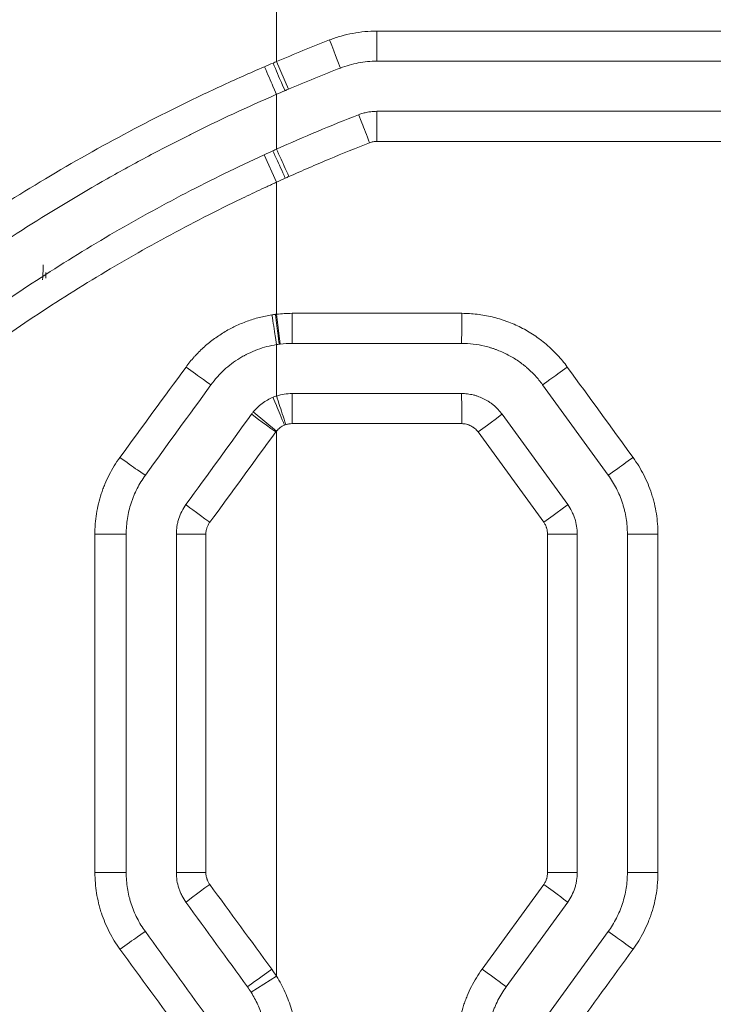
# Model space of a CAD drawing. Header units: millimetres. Extents: x 0 to 594, y 0 to 420.
# Tile 352 of 420: x 305.94 to 309.4, y 337.82 to 342.73. Entities that reach past the tile are written whole.
import ezdxf

# ---------------------------------------------------------------- set-up
doc = ezdxf.new("R2010")
doc.units = ezdxf.units.MM
doc.layers.add('1', color=7, linetype='Continuous', true_color=0xffffff)

msp = doc.modelspace()

# ---------------------------------------------------------------- linework, layer by layer
at = {"layer": '1', "color": 155, "linetype": 'Continuous', "lineweight": 13}
for p, q in [((307.2204, 342.9733), (307.2204, 342.5214)), ((307.7211, 342.6733), (319.0987, 342.6733)), ((307.2204, 342.5214), (307.2791, 342.3834)), ((319.0988, 342.5233), (307.7204, 342.5233)), ((307.7204, 342.2733), (319.0988, 342.2733)), ((319.0987, 342.1233), (307.7211, 342.1233)), ((307.2204, 341.9201), (307.1578, 342.0564)), ((307.2979, 341.2664), (308.1443, 341.2664)), ((307.2382, 341.1129), (307.2204, 341.2618)), ((307.2977, 341.1164), (308.143, 341.1164)), ((308.5475, 340.9103), (308.8749, 340.4597)), ((308.143, 340.8664), (307.2977, 340.8664)), ((307.1043, 340.7748), (307.2204, 340.6798)), ((308.3452, 340.7634), (308.6726, 340.3128)), ((308.1443, 340.7164), (307.2979, 340.7164)), ((308.5531, 340.2246), (308.2253, 340.6752)), ((308.7204, 340.1658), (308.5722, 340.1658)), ((308.5722, 338.4783), (308.5722, 340.1658)), ((308.7204, 340.1658), (308.7204, 338.4783)), ((308.9704, 340.1658), (308.9704, 338.4783)), ((308.9704, 340.1658), (309.123, 340.1658)), ((309.123, 340.1658), (309.123, 338.4783)), ((308.7204, 338.4783), (308.5722, 338.4783)), ((308.9704, 338.4783), (309.123, 338.4783)), ((308.2459, 337.9973), (308.5531, 338.4195)), ((308.6726, 338.3313), (308.3659, 337.9091)), ((307.2204, 338.2982), (307.2204, 337.9616)), ((308.8749, 338.1844), (308.5681, 337.7622)), ((307.0934, 337.8817), (307.2204, 337.9616))]:
    msp.add_line(p, q, dxfattribs=at)
for centre, major_axis, ratio, start_param, end_param in [((307.7204, 342.6733), (0, 0.15), 0.004571, 3.141593, 4.712389), ((307.4845, 342.629), (-0.0544, 0.1398), 0.00225, 3.141593, 4.711513), ((307.1606, 342.4957), (-0.0597, 0.1376), 0.002921, 1.569518, 3.140959), ((307.2031, 342.514), (-0.059, 0.1379), 0.000846, 1.570433, 3.141593), ((307.6841, 342.1165), (0.0544, -0.1398), 0.003951, 1.569258, 3.140144), ((307.7204, 342.1233), (0, -0.15), 0.004571, 1.570796, 3.141593), ((307.2638, 341.9398), (0.0618, -0.1367), 0.000362, 1.570633, 3.141593), ((307.2818, 341.948), (0.0614, -0.1368), 0.000513, 1.570566, 3.141478), ((306.0096, 341.4402), (0, 1.0801), 0.055182, 4.713363, 4.739397), ((307.2977, 341.2664), (0, -0.15), 0.000707, 0, 1.570796), ((308.143, 341.2664), (0, -0.15), 0.008435, 0, 1.570796), ((307.1972, 341.2586), (0.0232, -0.1482), 0.001105, 4.712215, 6.283099), ((307.2145, 341.2611), (0.0192, -0.1488), 0.000278, 4.712353, 6.283185), ((306.7719, 340.9985), (0.1214, -0.0882), 0.012677, 4.694428, 6.267788), ((308.6688, 340.9985), (-0.1214, -0.0882), 0.007784, 0.010265, 1.58151), ((307.2598, 340.709), (-0.0569, 0.1388), 0.000334, 4.712252, 6.283185), ((307.2668, 340.7115), (-0.0464, 0.1426), 0.000404, 4.712258, 6.28312), ((307.2977, 340.7164), (0, 0.15), 0.000707, 4.712389, 6.283185), ((308.143, 340.7164), (0, 0.15), 0.008435, 4.712389, 6.283185), ((307.2168, 340.6752), (-0.1214, 0.0882), 0.000097, 0, 1.570663), ((308.2239, 340.6752), (0.1214, 0.0882), 0.005393, 4.719812, 6.283185), ((306.4446, 340.5479), (0.1214, -0.0882), 0.021615, 4.681269, 6.254743), ((308.9962, 340.5479), (-0.1214, -0.0882), 0.009544, 0.012687, 1.583932), ((306.8895, 340.2246), (-0.1214, 0.0882), 0.008993, 0, 1.558252), ((308.5513, 340.2246), (0.1214, 0.0882), 0.007153, 4.722233, 6.283185), ((306.3205, 340.1658), (0.15, 0), 0.000925, 0.039529, 1.61412), ((306.8704, 340.1658), (-0.15, 0), 0.000106, 4.728691, 6.283185), ((306.3205, 338.4783), (0.15, 0), 0.000144, 0.037302, 1.611542), ((306.8704, 338.4783), (-0.15, 0), 0.000012, 0, 1.555039), ((306.8895, 338.4195), (-0.1214, -0.0882), 0.008746, 4.724452, 6.283185), ((308.5513, 338.4195), (0.1214, -0.0882), 0.007153, 0, 1.560952), ((306.4446, 338.0962), (0.1214, 0.0882), 0.020491, 0.026069, 1.599075), ((308.9962, 338.0962), (-0.1214, 0.0882), 0.009544, 4.699253, 6.270498), ((307.1962, 337.9973), (-0.1214, -0.0882), 0.000646, 4.713279, 6.283185), ((308.2445, 337.9973), (0.1214, -0.0882), 0.005504, 0, 1.563221)]:
    msp.add_ellipse(centre, major_axis=major_axis, ratio=ratio, start_param=start_param, end_param=end_param, dxfattribs=at)
for points, knots in [([(303.1098, 340.9193), (303.1609, 340.9791), (303.2627, 341.0981), (303.4202, 341.2712), (303.5801, 341.4393), (303.7427, 341.6021), (303.9077, 341.7598), (304.0748, 341.9122), (304.244, 342.0596), (304.4149, 342.2017), (304.5875, 342.3388), (304.7615, 342.4708), (304.9367, 342.5977), (305.1131, 342.7195), (305.2903, 342.8364), (305.4683, 342.9482), (305.6468, 343.0552), (305.8257, 343.1572), (306.0047, 343.2544), (306.1838, 343.3469), (306.3627, 343.4345), (306.5412, 343.5178), (306.6609, 343.5699), (306.7204, 343.5958)], [0, 0, 0, 0, 0.052179, 0.103937, 0.15527, 0.206176, 0.256649, 0.306685, 0.356275, 0.405411, 0.454087, 0.502295, 0.55003, 0.597286, 0.644056, 0.690331, 0.736107, 0.781379, 0.826142, 0.870392, 0.914123, 0.957328, 1, 1, 1, 1]), ([(306.7774, 343.463), (306.6927, 343.4257), (306.5224, 343.3507), (306.2695, 343.2293), (306.017, 343.1003), (305.6867, 342.92), (305.2829, 342.6786), (304.7666, 342.3308), (304.2246, 341.9143), (303.6657, 341.4207), (303.3254, 341.0579), (303.1541, 340.8752)], [0, 0, 0, 0, 0.061524, 0.123589, 0.186396, 0.250154, 0.374102, 0.499969, 0.66603, 0.831859, 1, 1, 1, 1]), ([(307.4849, 342.629), (307.5038, 342.6364), (307.523, 342.6428), (307.5617, 342.6538), (307.6007, 342.663), (307.6404, 342.6686), (307.6805, 342.6724), (307.7007, 342.6733), (307.7211, 342.6733)], [0, 0, 0, 0, 0.25, 0.25, 0.5, 0.75, 0.75, 1, 1, 1, 1]), ([(304.0596, 340.3169), (304.1681, 340.4333), (304.2793, 340.5465), (304.507, 340.7665), (304.6236, 340.8734), (304.862, 341.081), (304.9839, 341.1816), (305.233, 341.3768), (305.3602, 341.4713), (305.5552, 341.6083), (305.6209, 341.6532), (305.7204, 341.7194), (305.7537, 341.7413), (305.804, 341.7738), (305.8208, 341.7846), (305.8545, 341.8061), (305.8714, 341.8168), (306.0235, 341.9124), (306.1608, 341.9938), (306.4394, 342.1495), (306.5808, 342.2238), (306.76, 342.3122), (306.796, 342.3296), (306.8682, 342.3641), (306.9045, 342.3811), (307.0135, 342.4314), (307.0866, 342.464), (307.1601, 342.4957)], [0, 0, 0, 0, 0.125, 0.125, 0.25, 0.25, 0.375, 0.375, 0.5, 0.5, 0.5625, 0.5625, 0.59375, 0.59375, 0.609375, 0.609375, 0.625, 0.625, 0.75, 0.75, 0.875, 0.875, 0.90625, 0.90625, 0.9375, 0.9375, 1, 1, 1, 1]), ([(307.7204, 342.5233), (307.7047, 342.5233), (307.6892, 342.5226), (307.6584, 342.5197), (307.6279, 342.5154), (307.598, 342.5083), (307.5682, 342.4999), (307.5535, 342.4949), (307.5389, 342.4892)], [0, 0, 0, 0, 0.25, 0.25, 0.5, 0.75, 0.75, 1, 1, 1, 1]), ([(304.1949, 340.2108), (304.3012, 340.3259), (304.4101, 340.4376), (304.6327, 340.6547), (304.7465, 340.76), (304.9789, 340.9644), (305.0976, 341.0634), (305.3398, 341.2552), (305.4634, 341.3479), (305.7155, 341.5272), (305.8441, 341.6137), (306.1061, 341.7803), (306.2397, 341.8605), (306.4438, 341.9759), (306.5125, 342.0136), (306.6166, 342.0689), (306.6514, 342.0871), (306.7039, 342.1141), (306.7215, 342.1231), (306.7566, 342.1409), (306.9151, 342.2205), (307.0758, 342.2953), (307.2204, 342.3581)], [0, 0, 0, 0, 0.125, 0.125, 0.25, 0.25, 0.375, 0.375, 0.5, 0.5, 0.625, 0.625, 0.75, 0.75, 0.8125, 0.8125, 0.84375, 0.84375, 0.859375, 0.859375, 0.875, 1, 1, 1, 1]), ([(307.6296, 342.2563), (307.6369, 342.2591), (307.6443, 342.2616), (307.6592, 342.2658), (307.6741, 342.2694), (307.6894, 342.2715), (307.7048, 342.2729), (307.7125, 342.2733), (307.7204, 342.2733)], [0, 0, 0, 0, 0.25, 0.25, 0.5, 0.75, 0.75, 1, 1, 1, 1]), ([(307.6847, 342.1165), (307.6169, 342.0901), (307.5494, 342.0629), (307.4487, 342.0207), (307.4152, 342.0065), (307.3484, 341.9775), (307.3151, 341.9629), (307.2819, 341.948)], [0, 0, 0, 0, 0.5, 0.5, 0.75, 0.75, 1, 1, 1, 1]), ([(304.3785, 340.0412), (304.4768, 340.1475), (304.5776, 340.2513), (304.7069, 340.378), (304.7329, 340.4032), (304.7722, 340.4407), (304.7853, 340.4532), (304.8117, 340.478), (304.8776, 340.5399), (304.9444, 340.6006), (305.1062, 340.7442), (305.2161, 340.8369), (305.4399, 341.0165), (305.5539, 341.1034), (305.7857, 341.2715), (305.9036, 341.3526), (306.1435, 341.5091), (306.2654, 341.5845), (306.5134, 341.7294), (306.6394, 341.7989), (306.8955, 341.9321), (307.0256, 341.9958), (307.1578, 342.0564)], [0, 0, 0, 0, 0.125, 0.125, 0.15625, 0.15625, 0.171875, 0.171875, 0.1875, 0.25, 0.25, 0.375, 0.375, 0.5, 0.5, 0.625, 0.625, 0.75, 0.75, 0.875, 0.875, 1, 1, 1, 1]), ([(307.2204, 341.9201), (307.2202, 341.92), (307.2201, 341.92), (307.2199, 341.9199), (307.2195, 341.9197), (307.2186, 341.9193), (307.2168, 341.9185), (307.2132, 341.9168), (307.2061, 341.9136), (307.1918, 341.907), (307.1633, 341.8939), (307.1064, 341.8674), (306.9933, 341.8134), (306.8975, 341.7654), (306.7074, 341.6674), (306.5827, 341.5992), (306.3372, 341.457), (306.2164, 341.3831), (305.9788, 341.2295), (305.8619, 341.1499), (305.6321, 340.985), (305.5192, 340.8997), (305.2972, 340.7234), (305.1882, 340.6324), (305.0277, 340.4914), (304.9747, 340.4437), (304.9091, 340.3831), (304.896, 340.3709), (304.8699, 340.3465), (304.8569, 340.3343), (304.8179, 340.2974), (304.7921, 340.2726), (304.6638, 340.1482), (304.5637, 340.0461), (304.4662, 339.9415)], [0, 0, 0, 0, 0.000122, 0.000122, 0.000244, 0.000488, 0.000977, 0.001953, 0.003906, 0.007813, 0.015625, 0.03125, 0.0625, 0.125, 0.125, 0.25, 0.25, 0.375, 0.375, 0.5, 0.5, 0.625, 0.625, 0.75, 0.75, 0.8125, 0.8125, 0.828125, 0.828125, 0.84375, 0.84375, 0.875, 0.875, 1, 1, 1, 1]), ([(307.2204, 341.2618), (307.2204, 341.2906), (307.2204, 341.5101), (307.2204, 341.7295), (307.2204, 341.9201)], [0, 0, 0, 0, 0.131412, 1, 1, 1, 1]), ([(306.0529, 341.4327), (306.0529, 341.4331), (306.0531, 341.4353), (306.0533, 341.4374), (306.0536, 341.4409), (306.0537, 341.4427), (306.0544, 341.4515), (306.0549, 341.4585), (306.0559, 341.4796), (306.0563, 341.4941), (306.0563, 341.5085), (306.0563, 341.5089)], [0, 0, 0, 0, 0.016062, 0.085295, 0.085295, 0.154528, 0.154528, 0.431459, 0.431459, 0.985323, 1, 1, 1, 1]), ([(308.1443, 341.2664), (308.17, 341.2664), (308.1955, 341.2649), (308.2461, 341.2589), (308.2711, 341.2545), (308.3082, 341.2456), (308.3205, 341.2423), (308.3389, 341.2367), (308.345, 341.2348), (308.3572, 341.2307), (308.3633, 341.2285), (308.3935, 341.2174), (308.4168, 341.2072), (308.4622, 341.1842), (308.4841, 341.1714), (308.5159, 341.1502), (308.5264, 341.1428), (308.5392, 341.1331), (308.5417, 341.1312), (308.5468, 341.1272), (308.5493, 341.1252), (308.5568, 341.1192), (308.5618, 341.1151), (308.5862, 341.0943), (308.6047, 341.0766), (308.6394, 341.0391), (308.6557, 341.0193), (308.6708, 340.9985)], [0, 0, 0, 0, 0.125, 0.125, 0.25, 0.25, 0.3125, 0.3125, 0.34375, 0.34375, 0.375, 0.375, 0.5, 0.5, 0.625, 0.625, 0.6875, 0.6875, 0.703125, 0.703125, 0.71875, 0.71875, 0.75, 0.75, 0.875, 0.875, 1, 1, 1, 1]), ([(306.7686, 340.9985), (306.7814, 341.016), (306.795, 341.0327), (306.813, 341.0528), (306.8167, 341.0568), (306.824, 341.0646), (306.8353, 341.0762), (306.8469, 341.0874), (306.8705, 341.109), (306.9034, 341.1362), (306.9387, 341.1601), (306.9662, 341.1767), (306.9755, 341.1821), (306.9874, 341.1885), (306.9898, 341.1898), (306.9946, 341.1923), (307.0017, 341.196), (307.009, 341.1995), (307.0332, 341.2111), (307.0529, 341.2194), (307.0929, 341.234), (307.1133, 341.2403), (307.1546, 341.2509), (307.1756, 341.2553), (307.197, 341.2586)], [0, 0, 0, 0, 0.125, 0.125, 0.15625, 0.15625, 0.1875, 0.25, 0.25, 0.375, 0.5, 0.5, 0.5625, 0.5625, 0.578125, 0.578125, 0.59375, 0.625, 0.625, 0.75, 0.75, 0.875, 0.875, 1, 1, 1, 1]), ([(307.2204, 341.1104), (307.204, 341.1078), (307.188, 341.1045), (307.1563, 341.0963), (307.1408, 341.0914), (307.1101, 341.0802), (307.0951, 341.0738), (307.0766, 341.0649), (307.0711, 341.0621), (307.0656, 341.0593), (307.0619, 341.0573), (307.0601, 341.0563), (307.0511, 341.0514), (307.0439, 341.0473), (307.0229, 341.0344), (306.9959, 341.0161), (306.9709, 340.9952), (306.9529, 340.9785), (306.947, 340.9728), (306.9383, 340.964), (306.9355, 340.9611), (306.9298, 340.955), (306.927, 340.952), (306.9133, 340.9365), (306.903, 340.9237), (306.8932, 340.9103)], [0, 0, 0, 0, 0.125, 0.125, 0.25, 0.25, 0.375, 0.375, 0.40625, 0.421875, 0.421875, 0.4375, 0.4375, 0.5, 0.5, 0.625, 0.75, 0.75, 0.8125, 0.8125, 0.84375, 0.84375, 0.875, 0.875, 1, 1, 1, 1]), ([(308.143, 341.1164), (308.1628, 341.1164), (308.1824, 341.1152), (308.2212, 341.1106), (308.2404, 341.1072), (308.269, 341.1004), (308.2784, 341.0978), (308.2926, 341.0935), (308.2973, 341.092), (308.3066, 341.0889), (308.3113, 341.0873), (308.3345, 341.0787), (308.3524, 341.0709), (308.3872, 341.0531), (308.4041, 341.0433), (308.4285, 341.027), (308.4366, 341.0213), (308.4484, 341.0124), (308.4523, 341.0093), (308.46, 341.0031), (308.4638, 341), (308.4825, 340.984), (308.4967, 340.9704), (308.5234, 340.9415), (308.5359, 340.9263), (308.5475, 340.9103)], [0, 0, 0, 0, 0.125, 0.125, 0.25, 0.25, 0.3125, 0.3125, 0.34375, 0.34375, 0.375, 0.375, 0.5, 0.5, 0.625, 0.625, 0.6875, 0.6875, 0.71875, 0.71875, 0.75, 0.75, 0.875, 0.875, 1, 1, 1, 1]), ([(307.1043, 340.7748), (307.1109, 340.7828), (307.1179, 340.7904), (307.1292, 340.8011), (307.1331, 340.8046), (307.139, 340.8096), (307.1411, 340.8112), (307.1451, 340.8145), (307.1472, 340.816), (307.1576, 340.8237), (307.1749, 340.8349), (307.1934, 340.8438), (307.203, 340.8478)], [0, 0, 0, 0, 0.25, 0.25, 0.375, 0.375, 0.4375, 0.4375, 0.5, 0.5, 0.75, 1, 1, 1, 1]), ([(308.143, 340.8664), (308.1529, 340.8664), (308.1627, 340.8658), (308.1822, 340.8635), (308.1919, 340.8618), (308.2039, 340.8589), (308.2063, 340.8583), (308.211, 340.857), (308.2134, 340.8563), (308.2205, 340.8542), (308.2251, 340.8526), (308.2389, 340.8475), (308.2479, 340.8436), (308.2653, 340.8347), (308.2737, 340.8297), (308.284, 340.8229), (308.286, 340.8215), (308.29, 340.8186), (308.296, 340.8142), (308.3017, 340.8096), (308.3129, 340.8001), (308.3199, 340.7933), (308.3332, 340.779), (308.3394, 340.7714), (308.3452, 340.7634)], [0, 0, 0, 0, 0.125, 0.125, 0.25, 0.25, 0.28125, 0.28125, 0.3125, 0.3125, 0.375, 0.375, 0.5, 0.5, 0.625, 0.625, 0.65625, 0.65625, 0.6875, 0.75, 0.75, 0.875, 0.875, 1, 1, 1, 1]), ([(307.2599, 340.709), (307.2561, 340.7074), (307.2487, 340.7038), (307.2417, 340.6993), (307.2376, 340.6963), (307.2367, 340.6956), (307.2351, 340.6944), (307.2343, 340.6937), (307.2319, 340.6917), (307.2303, 340.6903), (307.2258, 340.686), (307.223, 340.683), (307.2204, 340.6798)], [0, 0, 0, 0, 0.25, 0.5, 0.5, 0.5625, 0.5625, 0.625, 0.625, 0.75, 0.75, 1, 1, 1, 1]), ([(308.2253, 340.6752), (308.2229, 340.6784), (308.2204, 340.6814), (308.2151, 340.6872), (308.2123, 340.6899), (308.2078, 340.6937), (308.2055, 340.6956), (308.2031, 340.6973), (308.2015, 340.6984), (308.2007, 340.699), (308.1966, 340.7018), (308.1898, 340.7057), (308.1827, 340.7089), (308.1771, 340.7109), (308.1753, 340.7115), (308.1715, 340.7127), (308.1696, 340.7132), (308.1638, 340.7146), (308.1561, 340.716), (308.1482, 340.7164), (308.1443, 340.7164)], [0, 0, 0, 0, 0.125, 0.125, 0.25, 0.25, 0.3125, 0.34375, 0.34375, 0.375, 0.375, 0.5, 0.625, 0.625, 0.6875, 0.6875, 0.75, 0.75, 0.875, 1, 1, 1, 1]), ([(306.314, 340.166), (306.314, 340.1702), (306.314, 340.1745), (306.3142, 340.1831), (306.3146, 340.1959), (306.3153, 340.2087), (306.3173, 340.2341), (306.3214, 340.2678), (306.328, 340.301), (306.3359, 340.334), (306.3406, 340.3504), (306.3472, 340.3707), (306.3486, 340.3747), (306.3514, 340.3828), (306.3529, 340.3869), (306.3573, 340.3989), (306.3605, 340.4069), (306.3703, 340.4305), (306.3847, 340.4614), (306.4014, 340.491), (306.4192, 340.52), (306.4288, 340.5342), (306.4389, 340.548)], [0, 0, 0, 0, 0.03125, 0.03125, 0.0625, 0.125, 0.125, 0.25, 0.375, 0.375, 0.5, 0.5, 0.53125, 0.53125, 0.5625, 0.5625, 0.625, 0.625, 0.75, 0.875, 0.875, 1, 1, 1, 1]), ([(308.9986, 340.5479), (309.0087, 340.534), (309.0182, 340.5198), (309.036, 340.4909), (309.0526, 340.4613), (309.0668, 340.4306), (309.0798, 340.3992), (309.0857, 340.3833), (309.0923, 340.363), (309.0936, 340.3589), (309.0961, 340.3507), (309.0973, 340.3466), (309.1008, 340.3342), (309.103, 340.3259), (309.1089, 340.3011), (309.1156, 340.2677), (309.1196, 340.234), (309.1223, 340.2), (309.123, 340.183), (309.123, 340.1658)], [0, 0, 0, 0, 0.125, 0.125, 0.25, 0.375, 0.375, 0.5, 0.5, 0.53125, 0.53125, 0.5625, 0.5625, 0.625, 0.625, 0.75, 0.875, 0.875, 1, 1, 1, 1]), ([(306.4704, 340.1658), (306.4704, 340.179), (306.4709, 340.1921), (306.4729, 340.2182), (306.476, 340.2441), (306.4811, 340.2696), (306.4872, 340.295), (306.4907, 340.3076), (306.4958, 340.3232), (306.4968, 340.3263), (306.499, 340.3326), (306.5001, 340.3357), (306.5035, 340.3449), (306.5059, 340.3511), (306.5134, 340.3692), (306.5244, 340.393), (306.5371, 340.4158), (306.5508, 340.4381), (306.5581, 340.449), (306.5659, 340.4597)], [0, 0, 0, 0, 0.125, 0.125, 0.25, 0.375, 0.375, 0.5, 0.5, 0.53125, 0.53125, 0.5625, 0.5625, 0.625, 0.625, 0.75, 0.875, 0.875, 1, 1, 1, 1]), ([(308.8749, 340.4597), (308.8826, 340.449), (308.8899, 340.4381), (308.9036, 340.4158), (308.9163, 340.3931), (308.9272, 340.3695), (308.9372, 340.3454), (308.9417, 340.3331), (308.9468, 340.3175), (308.9478, 340.3143), (308.9497, 340.308), (308.9507, 340.3048), (308.9533, 340.2953), (308.955, 340.289), (308.9596, 340.2698), (308.9647, 340.2442), (308.9678, 340.2182), (308.9698, 340.1921), (308.9704, 340.179), (308.9704, 340.1658)], [0, 0, 0, 0, 0.125, 0.125, 0.25, 0.375, 0.375, 0.5, 0.5, 0.53125, 0.53125, 0.5625, 0.5625, 0.625, 0.625, 0.75, 0.875, 0.875, 1, 1, 1, 1]), ([(306.7204, 340.1658), (306.7204, 340.179), (306.7214, 340.1921), (306.7245, 340.2114), (306.7258, 340.2178), (306.728, 340.2274), (306.7289, 340.2306), (306.7307, 340.2369), (306.7316, 340.2401), (306.7367, 340.2557), (306.7417, 340.2677), (306.7535, 340.2909), (306.7604, 340.3021), (306.7681, 340.3128)], [0, 0, 0, 0, 0.25, 0.25, 0.375, 0.375, 0.4375, 0.4375, 0.5, 0.5, 0.75, 0.75, 1, 1, 1, 1]), ([(308.6726, 340.3128), (308.6804, 340.3021), (308.6872, 340.2909), (308.6961, 340.2735), (308.6988, 340.2675), (308.7026, 340.2584), (308.7038, 340.2554), (308.7061, 340.2492), (308.7072, 340.2461), (308.7122, 340.2304), (308.7153, 340.2178), (308.7193, 340.192), (308.7204, 340.179), (308.7204, 340.1658)], [0, 0, 0, 0, 0.25, 0.25, 0.375, 0.375, 0.4375, 0.4375, 0.5, 0.5, 0.75, 0.75, 1, 1, 1, 1]), ([(306.8872, 340.2246), (306.884, 340.2203), (306.8785, 340.2114), (306.8745, 340.2018), (306.8725, 340.1956), (306.8721, 340.1943), (306.8714, 340.1918), (306.8703, 340.1879), (306.8696, 340.1841), (306.8683, 340.1763), (306.8679, 340.1711), (306.8679, 340.1658)], [0, 0, 0, 0, 0.25, 0.5, 0.5, 0.5625, 0.5625, 0.625, 0.75, 0.75, 1, 1, 1, 1]), ([(308.5722, 340.1658), (308.5722, 340.1711), (308.5718, 340.1763), (308.5702, 340.1866), (308.569, 340.1917), (308.5669, 340.1979), (308.5665, 340.1992), (308.5656, 340.2016), (308.5641, 340.2053), (308.5625, 340.2089), (308.5589, 340.2159), (308.5562, 340.2203), (308.5531, 340.2246)], [0, 0, 0, 0, 0.25, 0.25, 0.5, 0.5, 0.5625, 0.5625, 0.625, 0.75, 0.75, 1, 1, 1, 1]), ([(306.4393, 338.0962), (306.4292, 338.1101), (306.4197, 338.1242), (306.4018, 338.1532), (306.3852, 338.1827), (306.3709, 338.2134), (306.3578, 338.2448), (306.3519, 338.2607), (306.3452, 338.281), (306.3439, 338.2851), (306.3414, 338.2933), (306.3402, 338.2975), (306.3367, 338.3098), (306.3345, 338.3181), (306.3285, 338.343), (306.3218, 338.3763), (306.3178, 338.4101), (306.315, 338.444), (306.3144, 338.4611), (306.3144, 338.4783)], [0, 0, 0, 0, 0.125, 0.125, 0.25, 0.375, 0.375, 0.5, 0.5, 0.53125, 0.53125, 0.5625, 0.5625, 0.625, 0.625, 0.75, 0.875, 0.875, 1, 1, 1, 1]), ([(306.5659, 338.1844), (306.5581, 338.1951), (306.5508, 338.206), (306.5372, 338.2283), (306.5244, 338.251), (306.5135, 338.2746), (306.5035, 338.2987), (306.499, 338.311), (306.4939, 338.3266), (306.4929, 338.3298), (306.491, 338.3361), (306.4901, 338.3393), (306.4874, 338.3488), (306.4857, 338.3551), (306.4811, 338.3742), (306.476, 338.3999), (306.473, 338.4259), (306.4709, 338.452), (306.4704, 338.4651), (306.4704, 338.4783)], [0, 0, 0, 0, 0.125, 0.125, 0.25, 0.375, 0.375, 0.5, 0.5, 0.53125, 0.53125, 0.5625, 0.5625, 0.625, 0.625, 0.75, 0.875, 0.875, 1, 1, 1, 1]), ([(306.7681, 338.3313), (306.7604, 338.342), (306.7535, 338.3532), (306.7446, 338.3706), (306.7419, 338.3766), (306.7381, 338.3857), (306.7369, 338.3887), (306.7347, 338.3949), (306.7336, 338.398), (306.7285, 338.4137), (306.7255, 338.4263), (306.7214, 338.4521), (306.7204, 338.4651), (306.7204, 338.4783)], [0, 0, 0, 0, 0.25, 0.25, 0.375, 0.375, 0.4375, 0.4375, 0.5, 0.5, 0.75, 0.75, 1, 1, 1, 1]), ([(306.868, 338.4783), (306.868, 338.473), (306.8684, 338.4678), (306.8701, 338.4575), (306.8713, 338.4524), (306.8733, 338.4462), (306.8738, 338.4449), (306.8747, 338.4424), (306.8761, 338.4388), (306.8778, 338.4352), (306.8814, 338.4282), (306.8841, 338.4238), (306.8872, 338.4195)], [0, 0, 0, 0, 0.25, 0.25, 0.5, 0.5, 0.5625, 0.5625, 0.625, 0.75, 0.75, 1, 1, 1, 1]), ([(308.5531, 338.4195), (308.5562, 338.4238), (308.5589, 338.4282), (308.5637, 338.4375), (308.5657, 338.4423), (308.5677, 338.4486), (308.5681, 338.4498), (308.5688, 338.4524), (308.5698, 338.4562), (308.5706, 338.46), (308.5718, 338.4678), (308.5722, 338.473), (308.5722, 338.4783)], [0, 0, 0, 0, 0.25, 0.25, 0.5, 0.5, 0.5625, 0.5625, 0.625, 0.75, 0.75, 1, 1, 1, 1]), ([(308.7204, 338.4783), (308.7204, 338.4651), (308.7193, 338.452), (308.7163, 338.4327), (308.715, 338.4263), (308.7127, 338.4167), (308.7119, 338.4135), (308.7101, 338.4072), (308.7091, 338.404), (308.704, 338.3884), (308.699, 338.3763), (308.6872, 338.3532), (308.6804, 338.342), (308.6726, 338.3313)], [0, 0, 0, 0, 0.25, 0.25, 0.375, 0.375, 0.4375, 0.4375, 0.5, 0.5, 0.75, 0.75, 1, 1, 1, 1]), ([(308.9704, 338.4783), (308.9704, 338.4651), (308.9698, 338.452), (308.9678, 338.4259), (308.9647, 338.4), (308.9597, 338.3745), (308.9536, 338.3491), (308.95, 338.3365), (308.945, 338.3209), (308.9439, 338.3178), (308.9418, 338.3115), (308.9406, 338.3084), (308.9372, 338.2992), (308.9348, 338.293), (308.9273, 338.2749), (308.9164, 338.2511), (308.9036, 338.2283), (308.8899, 338.206), (308.8826, 338.1951), (308.8749, 338.1844)], [0, 0, 0, 0, 0.125, 0.125, 0.25, 0.375, 0.375, 0.5, 0.5, 0.53125, 0.53125, 0.5625, 0.5625, 0.625, 0.625, 0.75, 0.875, 0.875, 1, 1, 1, 1]), ([(309.123, 338.4783), (309.123, 338.4697), (309.1228, 338.4611), (309.1221, 338.4441), (309.1216, 338.4356), (309.1196, 338.4102), (309.1156, 338.3765), (309.109, 338.3433), (309.1011, 338.3104), (309.0965, 338.294), (309.0899, 338.2737), (309.0885, 338.2696), (309.0857, 338.2615), (309.0843, 338.2575), (309.0798, 338.2454), (309.0767, 338.2375), (309.0669, 338.2138), (309.0526, 338.1829), (309.036, 338.1533), (309.0182, 338.1243), (309.0087, 338.1101), (308.9986, 338.0962)], [0, 0, 0, 0, 0.0625, 0.0625, 0.125, 0.125, 0.25, 0.375, 0.375, 0.5, 0.5, 0.53125, 0.53125, 0.5625, 0.5625, 0.625, 0.625, 0.75, 0.875, 0.875, 1, 1, 1, 1]), ([(308.1216, 337.6152), (308.1216, 337.6324), (308.1223, 337.6494), (308.125, 337.6833), (308.129, 337.7169), (308.1356, 337.7501), (308.1435, 337.7831), (308.1481, 337.7995), (308.1547, 337.8198), (308.156, 337.8239), (308.1589, 337.832), (308.1603, 337.836), (308.1647, 337.8481), (308.1679, 337.856), (308.1777, 337.8797), (308.1919, 337.9105), (308.2085, 337.9402), (308.2263, 337.9692), (308.2358, 337.9834), (308.2459, 337.9973)], [0, 0, 0, 0, 0.125, 0.125, 0.25, 0.375, 0.375, 0.5, 0.5, 0.53125, 0.53125, 0.5625, 0.5625, 0.625, 0.625, 0.75, 0.875, 0.875, 1, 1, 1, 1]), ([(307.2204, 337.9616), (307.2285, 337.9487), (307.2362, 337.9355), (307.2506, 337.9087), (307.264, 337.8815), (307.2811, 337.8395), (307.2906, 337.8107), (307.2969, 337.7888), (307.2999, 337.7777), (307.3026, 337.7666), (307.3044, 337.7591), (307.3052, 337.7554), (307.3092, 337.7367), (307.3146, 337.7066), (307.3194, 337.6611), (307.3205, 337.6306), (307.3205, 337.6152)], [0, 0, 0, 0, 0.125, 0.125, 0.25, 0.375, 0.5, 0.5, 0.5625, 0.59375, 0.59375, 0.625, 0.625, 0.75, 0.875, 1, 1, 1, 1]), ([(307.1704, 337.6152), (307.1704, 337.627), (307.1695, 337.6505), (307.1658, 337.6855), (307.1617, 337.7086), (307.1586, 337.723), (307.158, 337.7259), (307.1566, 337.7316), (307.1546, 337.7402), (307.1523, 337.7487), (307.1474, 337.7656), (307.1401, 337.7877), (307.1269, 337.82), (307.1115, 337.8514), (307.0997, 337.8717), (307.0934, 337.8817)], [0, 0, 0, 0, 0.125, 0.25, 0.375, 0.375, 0.40625, 0.40625, 0.4375, 0.5, 0.5, 0.625, 0.75, 0.875, 1, 1, 1, 1]), ([(308.3659, 337.9091), (308.3581, 337.8984), (308.3508, 337.8875), (308.3371, 337.8652), (308.3244, 337.8424), (308.3134, 337.8186), (308.3059, 337.8004), (308.3035, 337.7943), (308.3001, 337.7851), (308.299, 337.782), (308.2968, 337.7757), (308.2958, 337.7726), (308.2907, 337.757), (308.2872, 337.7444), (308.2811, 337.719), (308.276, 337.6935), (308.2729, 337.6676), (308.2709, 337.6415), (308.2704, 337.6284), (308.2704, 337.6152)], [0, 0, 0, 0, 0.125, 0.125, 0.25, 0.375, 0.375, 0.4375, 0.4375, 0.46875, 0.46875, 0.5, 0.5, 0.625, 0.625, 0.75, 0.875, 0.875, 1, 1, 1, 1])]:
    msp.add_open_spline(points, degree=3, knots=knots, dxfattribs=at)
for points in [[(307.2204, 342.5214), (307.308, 342.5586), (307.3961, 342.5945), (307.4849, 342.629)], [(307.1601, 342.4957), (307.1744, 342.5018), (307.1886, 342.5079), (307.2029, 342.514)], [(307.2029, 342.514), (307.2087, 342.5165), (307.2145, 342.5189), (307.2204, 342.5214)], [(307.5389, 342.4892), (307.4518, 342.4553), (307.3652, 342.42), (307.2791, 342.3834)], [(307.2621, 342.3761), (307.2482, 342.3701), (307.2343, 342.3641), (307.2204, 342.3581)], [(307.2204, 342.0848), (307.2204, 342.1759), (307.2204, 342.267), (307.2204, 342.3581)], [(307.2791, 342.3834), (307.2735, 342.3809), (307.2678, 342.3785), (307.2621, 342.3761)], [(307.2204, 342.0848), (307.3553, 342.1454), (307.4918, 342.2026), (307.6296, 342.2563)], [(307.7211, 342.1233), (307.7148, 342.1233), (307.7025, 342.1221), (307.6906, 342.1188), (307.6847, 342.1165)], [(307.1578, 342.0564), (307.1725, 342.0632), (307.1873, 342.0699), (307.202, 342.0765)], [(307.2204, 342.0848), (307.2142, 342.0821), (307.2081, 342.0793), (307.202, 342.0765)], [(307.2638, 341.9398), (307.2493, 341.9333), (307.2348, 341.9267), (307.2204, 341.9201)], [(307.2819, 341.948), (307.2759, 341.9453), (307.2699, 341.9426), (307.2638, 341.9398)], [(307.2204, 341.2618), (307.2461, 341.2649), (307.2719, 341.2664), (307.2979, 341.2664)], [(307.197, 341.2586), (307.2028, 341.2595), (307.2086, 341.2603), (307.2145, 341.2611)], [(307.2145, 341.2611), (307.2165, 341.2613), (307.2184, 341.2616), (307.2204, 341.2618)], [(307.2204, 341.1104), (307.2248, 341.1111), (307.2293, 341.1117), (307.2337, 341.1123)], [(307.2204, 341.1104), (307.2204, 341.025), (307.2204, 340.9396), (307.2204, 340.8541)], [(307.2382, 341.1129), (307.2367, 341.1127), (307.2352, 341.1125), (307.2337, 341.1123)], [(307.2977, 341.1164), (307.2778, 341.1164), (307.258, 341.1152), (307.2382, 341.1129)], [(306.4389, 340.548), (306.5488, 340.6982), (306.6587, 340.8484), (306.7686, 340.9985)], [(308.6708, 340.9985), (308.7801, 340.8483), (308.8894, 340.6981), (308.9986, 340.5479)], [(306.5659, 340.4597), (306.675, 340.6099), (306.7841, 340.7601), (306.8932, 340.9103)], [(307.203, 340.8478), (307.2087, 340.8501), (307.2145, 340.8522), (307.2204, 340.8541)], [(307.2977, 340.8664), (307.2845, 340.8664), (307.2584, 340.8643), (307.2329, 340.8582), (307.2204, 340.8541)], [(307.0955, 340.7634), (307.0983, 340.7673), (307.1013, 340.7711), (307.1043, 340.7748)], [(306.7681, 340.3128), (306.8772, 340.463), (306.9864, 340.6132), (307.0955, 340.7634)], [(307.2204, 340.6798), (307.2191, 340.6783), (307.218, 340.6768), (307.2168, 340.6752)], [(307.2204, 340.3988), (307.2204, 340.4925), (307.2204, 340.5861), (307.2204, 340.6798)], [(307.2669, 340.7115), (307.2645, 340.7107), (307.2622, 340.7099), (307.2599, 340.709)], [(307.2979, 340.7164), (307.2926, 340.7164), (307.2821, 340.7156), (307.2719, 340.7131), (307.2669, 340.7115)], [(307.2168, 340.6752), (307.1069, 340.525), (306.997, 340.3748), (306.8872, 340.2246)], [(307.2204, 340.3988), (307.2204, 339.6986), (307.2204, 338.9984), (307.2204, 338.2982)], [(306.3144, 338.4783), (306.3143, 339.0409), (306.3142, 339.6034), (306.314, 340.166)], [(306.4704, 338.4783), (306.4704, 339.0408), (306.4704, 339.6033), (306.4704, 340.1658)], [(306.7204, 338.4783), (306.7204, 339.0408), (306.7204, 339.6033), (306.7204, 340.1658)], [(306.8679, 340.1658), (306.868, 339.6033), (306.868, 339.0408), (306.868, 338.4783)], [(306.8872, 338.4195), (306.9902, 338.2788), (307.0931, 338.138), (307.1961, 337.9973)], [(307.0749, 337.9091), (306.9726, 338.0499), (306.8704, 338.1906), (306.7681, 338.3313)], [(306.8726, 337.7622), (306.7704, 337.9029), (306.6681, 338.0437), (306.5659, 338.1844)], [(306.7481, 337.674), (306.6452, 337.8147), (306.5423, 337.9555), (306.4393, 338.0962)], [(308.9986, 338.0962), (308.8963, 337.9555), (308.7939, 337.8147), (308.6915, 337.674)], [(307.1961, 337.9973), (307.2046, 337.9856), (307.2127, 337.9737), (307.2204, 337.9616)], [(307.0934, 337.8817), (307.0876, 337.891), (307.0814, 337.9001), (307.0749, 337.9091)]]:
    msp.add_open_spline(points, degree=3, dxfattribs=at)

doc.saveas('drawing.dxf')
